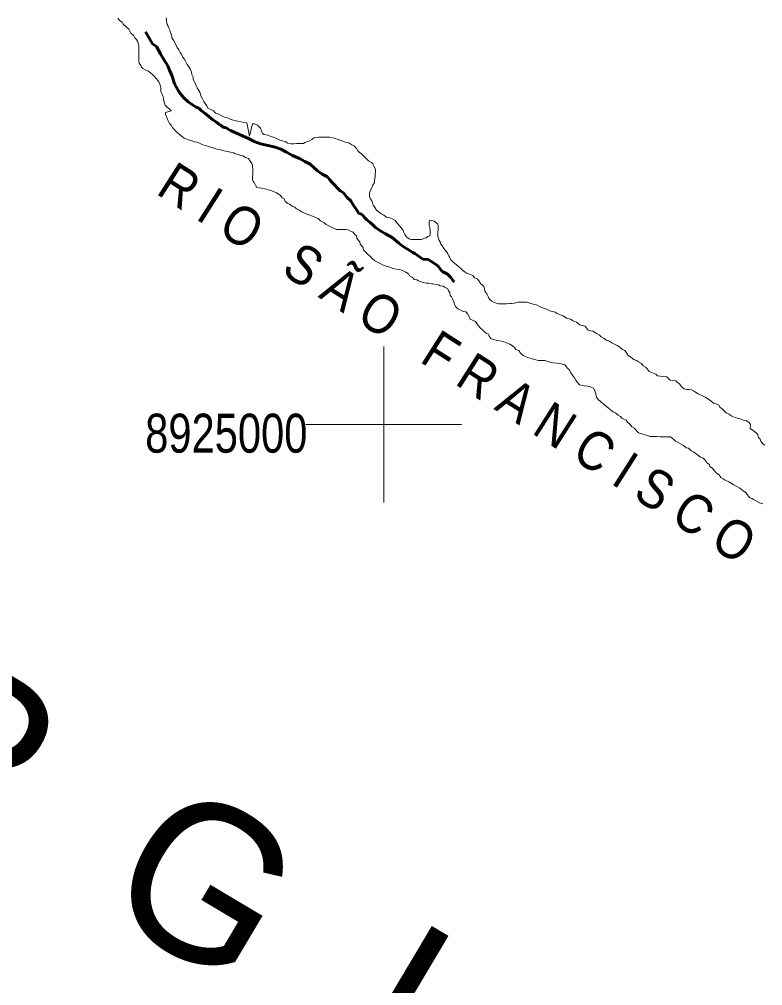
# Model space of a CAD drawing. Extents: x -1643653 to 4543381, y 1624270 to 13878484.
# Drawn here: x 645322 to 654864, y 8917800 to 8930198 of the extents above; entities that cross this region are included whole.
import ezdxf
from ezdxf.enums import TextEntityAlignment as Align

# ---------------------------------------------------------------- set-up
doc = ezdxf.new("R2010")
doc.units = 0
doc.header["$LTSCALE"] = 200
doc.linetypes.add('LONG_DASH_SHORT_DASH', pattern=[9.9, 6, -1.2, 1.5, -1.2])
for name, color, linetype, lineweight in [('1', 7, 'Continuous', 13), ('2', 7, 'Continuous', 13), ('25', 7, 'Continuous', 13), ('7', 7, 'LONG_DASH_SHORT_DASH', 60)]:
    doc.layers.add(name, color=color, linetype=linetype, lineweight=lineweight)
for name, color, linetype in [('42', 7, 'Continuous'), ('47', 7, 'Continuous'), ('49', 7, 'Continuous')]:
    doc.layers.add(name, color=color, linetype=linetype)

msp = doc.modelspace()

# ---------------------------------------------------------------- linework, layer by layer
at = {"layer": '1', "lineweight": 25}
msp.add_spline([(814781, 9009175.5), (814787.2, 9009173.4), (814796.9, 9009173.4), (814799.4, 9009172.4), (814805.1, 9009174.5), (814805.6, 9009176.5), (814811.7, 9009179.5), (814811.7, 9009179.5), (814801.5, 9009181), (814790.7, 9009181.5), (814784.1, 9009183.1), (814777.4, 9009185.1), (814778.4, 9009175.5)], degree=3, dxfattribs=at)
at = {"layer": '2'}
for p, q in [((650000, 8924000), (650000, 8926000)), ((649000, 8925000), (651000, 8925000))]:
    msp.add_line(p, q, dxfattribs=at)
at = {"layer": '25'}
for points in [[(647140.8, 8929317.4), (647133.5, 8929337.5), (647126.2, 8929367.6), (647113.9, 8929397.7), (647081.7, 8929435.5), (647059.4, 8929465.7), (647037, 8929485.8), (647004.7, 8929513.6), (646974.9, 8929531.3), (646940, 8929549.1), (646907.6, 8929566.8), (646885.2, 8929587), (646880.4, 8929607.1), (646860.6, 8929634.7), (646855.9, 8929669.8), (646856, 8929689.8), (646856.3, 8929729.9), (646856.6, 8929772.4), (646856.9, 8929810), (646857.1, 8929837.5), (646854.8, 8929857.6), (646850, 8929887.6), (646840.2, 8929917.8), (646825.4, 8929937.9), (646805.6, 8929963), (646790.7, 8929985.7), (646753.5, 8930021), (646728.8, 8930071.2), (646694.1, 8930101.5), (646661.8, 8930131.7), (646644.5, 8930161.9), (646609.6, 8930182.1), (646584.9, 8930212.3)], [(647207.7, 8930218.2), (647210, 8930198.2), (647209.9, 8930175.7), (647214.7, 8930155.6), (647222, 8930133), (647231.9, 8930110.4), (647246.6, 8930077.8), (647254, 8930057.7), (647263.8, 8930027.6), (647271.1, 8930007.5), (647278.4, 8929977.4), (647280.7, 8929957.4), (647305.5, 8929927.2), (647317.8, 8929897.1), (647337.6, 8929866.9), (647347.3, 8929836.8), (647369.6, 8929806.6), (647386.9, 8929771.4), (647404.2, 8929751.3), (647421.4, 8929713.6), (647438.8, 8929691), (647456.1, 8929660.8), (647475.8, 8929620.6), (647495.6, 8929595.5), (647517.8, 8929552.8), (647532.5, 8929522.6), (647537.3, 8929492.5), (647552, 8929454.9), (647554.3, 8929427.3), (647574, 8929389.7), (647591.2, 8929347), (647606, 8929319.3), (647638.1, 8929264.1), (647655.2, 8929208.9), (647672.5, 8929178.7), (647689.7, 8929146.1), (647707, 8929118.4), (647729.3, 8929090.7), (647744.1, 8929060.6), (647779, 8929042.8), (647808.9, 8929027.6), (647841.2, 8928994.8), (647883.6, 8928982), (647920.9, 8928959.3), (647955.8, 8928944), (647993.3, 8928933.7), (648028.2, 8928918.5), (648065.6, 8928905.7), (648105.5, 8928897.9), (648128, 8928890.3), (648165.5, 8928882.5), (648205.4, 8928874.8), (648242.9, 8928869.5), (648277.9, 8928700.4), (648315.3, 8928856.5), (648340.3, 8928856.3), (648377.7, 8928841.1), (648417.4, 8928800.8), (648444.5, 8928735.5), (648466.8, 8928720.3), (648511.8, 8928712.5), (648549.2, 8928694.7), (648586.6, 8928684.5), (648624, 8928669.2), (648658.9, 8928651.4), (648696.3, 8928641.2), (648733.8, 8928630.9), (648771.1, 8928610.7)], [(649677.1, 8927362.9), (649654.8, 8927390.6), (649650, 8927420.7), (649627.6, 8927438.3), (649607.8, 8927466), (649575.4, 8927481.2), (649543, 8927496.5), (649513, 8927501.7), (649485.5, 8927501.9), (649445.5, 8927502.1), (649423, 8927502.3), (649393, 8927502.5), (649368.1, 8927515.2), (649328.2, 8927532.9), (649295.8, 8927548.2), (649260.9, 8927565.9), (649231.1, 8927593.7), (649188.7, 8927611.5), (649156.5, 8927641.7), (649131.5, 8927651.9), (649109.1, 8927664.6), (649074.2, 8927677.3), (649051.8, 8927687.5), (649016.8, 8927697.7), (648981.9, 8927710.5), (648949.5, 8927730.7), (648914.7, 8927751), (648882.3, 8927768.7), (648859.9, 8927786.4), (648825, 8927801.7), (648790.2, 8927826.9), (648767.7, 8927834.6), (648732.9, 8927862.3), (648723.2, 8927895), (648698.3, 8927907.6), (648676, 8927937.8), (648646.2, 8927960.6), (648623.7, 8927973.2), (648583.8, 8927991), (648548.9, 8928001.2), (648516.5, 8928011.5), (648494, 8928019.1), (648471.5, 8928021.8), (648431.6, 8928032.1), (648371.7, 8928042.5), (648332.1, 8928107.8), (648319.8, 8928127.9), (648317.4, 8928148), (648317.7, 8928183), (648317.9, 8928210.6), (648318.2, 8928245.6), (648318.4, 8928280.7), (648316.1, 8928300.7), (648313.8, 8928328.3), (648309, 8928348.3), (648286.7, 8928378.5), (648264.4, 8928411.2), (648227, 8928424), (648192.1, 8928446.7), (648162.2, 8928449.4), (648137.3, 8928464.6), (648094.8, 8928472.4), (648069.9, 8928485.1), (648034.9, 8928492.8), (647990, 8928503.2), (647952.5, 8928510.9), (647917.6, 8928518.7), (647895.1, 8928526.3), (647860.2, 8928534.1), (647825.2, 8928546.8), (647790.3, 8928554.6), (647755.4, 8928567.3), (647715.5, 8928580.1), (647678, 8928587.8), (647653.1, 8928603), (647605.7, 8928620.9), (647573.2, 8928626.1), (647538.3, 8928638.8), (647483.4, 8928656.7), (647438.5, 8928672), (647416.2, 8928689.7), (647378.9, 8928722.5), (647339.1, 8928755.3), (647319.3, 8928775.5), (647287, 8928810.7), (647269.7, 8928838.4), (647249.9, 8928861.1), (647242.5, 8928881.1), (647230.2, 8928906.2), (647215.5, 8928938.9), (647205.6, 8928959), (647200.8, 8928981.6), (647198.4, 8929001.6), (647271.1, 8929023.6), (647196.7, 8929099.2), (647179.6, 8929151.9), (647174.7, 8929174.5), (647167.5, 8929207.1), (647160.1, 8929227.2), (647140.5, 8929274.8), (647140.8, 8929317.4)], [(648771.1, 8928610.7), (648806.1, 8928602.9), (648826.1, 8928602.8), (648846.1, 8928602.6), (648881.2, 8928604.9), (648911.2, 8928604.7), (648948.7, 8928604.5), (648968.7, 8928604.3), (648988.8, 8928619.2), (649026.4, 8928631.5), (649046.5, 8928638.9), (649076.6, 8928658.7), (649101.8, 8928676.1), (649136.9, 8928683.3), (649161.9, 8928688.2), (649201.9, 8928687.9), (649236.9, 8928687.7), (649277, 8928687.4), (649301.9, 8928684.7), (649341.9, 8928679.5), (649369.4, 8928671.8), (649416.8, 8928656.4), (649454.2, 8928643.7), (649476.7, 8928636), (649519, 8928618.2), (649551.5, 8928613), (649591.3, 8928590.2), (649626.2, 8928569.9), (649651, 8928539.7), (649665.8, 8928509.6), (649688.2, 8928491.9), (649710.5, 8928476.8), (649742.8, 8928444), (649772.6, 8928413.8), (649804.9, 8928383.5), (649842.2, 8928363.2), (649859.6, 8928343.1), (649876.8, 8928310.4), (649894.1, 8928270.2), (649893.8, 8928240.2), (649891.1, 8928210.2), (649888.3, 8928177.7), (649885.7, 8928155.1), (649880.5, 8928127.6), (649880.3, 8928105.1), (649860, 8928070.2), (649847.3, 8928037.7), (649829.5, 8928005.3), (649819.3, 8927972.8), (649819, 8927942.8), (649818.9, 8927922.8), (649826.2, 8927902.7), (649848.5, 8927870), (649855.8, 8927849.9), (649865.6, 8927814.8), (649887.9, 8927784.6), (649907.6, 8927751.9), (649944.9, 8927721.6), (649967.3, 8927704), (649999.6, 8927683.7), (650037, 8927658.4), (650076.9, 8927653.2), (650116.8, 8927632.9), (650146.7, 8927617.7), (650164, 8927590), (650186.3, 8927569.8), (650203.7, 8927549.7), (650228.5, 8927519.5), (650248.3, 8927489.3), (650258.1, 8927461.7), (650270.4, 8927439.1), (650287.7, 8927413.9), (650310.1, 8927396.3), (650335, 8927376.1), (650357.4, 8927373.4), (650380, 8927373.3), (650405, 8927373.1), (650425, 8927373), (650447.5, 8927372.8), (650480, 8927375.1), (650505.1, 8927382.5), (650525.1, 8927389.8), (650545.2, 8927394.7), (650567.8, 8927412.1), (650590.4, 8927419.4), (650595.7, 8927454.5), (650595.8, 8927474.5), (650596, 8927494.5), (650593.6, 8927514.6), (650593.8, 8927534.6), (650583.9, 8927554.7), (650584.1, 8927577.2), (650584.2, 8927597.2), (650591.9, 8927622.2), (650649.4, 8927609.3), (650689.1, 8927574), (650699, 8927553.9), (650698.7, 8927521.4), (650698.5, 8927498.8), (650693.3, 8927466.3), (650693.1, 8927436.3)], [(652551.7, 8925501.3), (652511.7, 8925509.1), (652489.4, 8925536.8), (652467.1, 8925566.9), (652447.3, 8925597.1), (652425.1, 8925632.3), (652400.3, 8925665), (652383.1, 8925700.2), (652363.2, 8925720.3), (652343.4, 8925745.5), (652323.6, 8925765.7), (652291.1, 8925773.4), (652258.7, 8925783.6), (652216.2, 8925786.4), (652178.7, 8925791.7), (652143.7, 8925796.9), (652108.8, 8925809.7), (652068.9, 8925819.9), (652041.4, 8925822.6), (652003.9, 8925822.9), (651981.4, 8925823), (651938.9, 8925833.3), (651906.5, 8925843.5), (651849.1, 8925858.9), (651826.6, 8925866.6), (651789.2, 8925884.4), (651757, 8925914.6), (651732.2, 8925947.3), (651697.3, 8925962.6), (651677.5, 8925987.8), (651655.1, 8926010.4), (651617.8, 8926030.7), (651565.4, 8926051.1), (651510.5, 8926069), (651465.6, 8926076.8), (651443.1, 8926081.9), (651405.7, 8926092.2), (651373.2, 8926104.9), (651353.5, 8926135.1), (651343.6, 8926157.7), (651316.2, 8926172.9), (651293.8, 8926190.6), (651274, 8926210.7), (651239.2, 8926238.5), (651214.4, 8926268.7), (651194.6, 8926293.9), (651177.3, 8926321.5), (651107.5, 8926352), (651078, 8926414.8), (651055.7, 8926445), (651018.2, 8926450.2), (650983.3, 8926470.5), (650950.9, 8926483.2), (650921.2, 8926516), (650908.9, 8926543.6), (650899.1, 8926573.7), (650886.8, 8926603.8), (650869.6, 8926636.5), (650852.2, 8926656.6), (650847.5, 8926694.2), (650830.2, 8926716.9), (650822.8, 8926742), (650788, 8926759.7), (650763.1, 8926774.9), (650725.6, 8926780.2), (650703.2, 8926792.8), (650665.7, 8926798.1), (650633.2, 8926805.8), (650613.2, 8926805.9), (650573.2, 8926811.2), (650545.8, 8926813.9), (650505.8, 8926821.7), (650468.4, 8926834.4), (650445.9, 8926842.1), (650423.5, 8926854.8), (650391.1, 8926862.5), (650371.2, 8926885.1), (650336.3, 8926902.9), (650316.6, 8926933.1), (650281.7, 8926953.3), (650259.3, 8926968.5), (650229.4, 8926981.2), (650207, 8926988.9), (650159.5, 8926991.7), (650119.5, 8926999.5), (650067.1, 8927022.3), (650029.7, 8927032.6), (649982.3, 8927047.9), (649952.4, 8927065.7), (649920, 8927080.9), (649887.7, 8927101.1), (649850.4, 8927131.4), (649830.5, 8927154.1), (649793.3, 8927186.9), (649773.4, 8927207.1), (649741.1, 8927237.3), (649736.3, 8927264.9), (649716.6, 8927295.1), (649699.2, 8927315.2), (649694.4, 8927342.8), (649677.1, 8927362.9)], [(650693.1, 8927436.3), (650695.4, 8927411.2), (650702.7, 8927391.2), (650712.5, 8927361.1), (650729.8, 8927333.4), (650734.6, 8927313.3), (650749.5, 8927293.2), (650766.8, 8927265.6), (650784.1, 8927242.9), (650808.9, 8927212.7), (650821.2, 8927190.1), (650836, 8927162.5), (650848.4, 8927142.3), (650860.7, 8927112.2), (650890.5, 8927082), (650927.8, 8927054.2), (650962.5, 8927023.9), (650984.9, 8927006.3), (651019.7, 8926973.5), (651042.1, 8926960.8), (651064.5, 8926943.1), (651101.9, 8926927.9), (651141.8, 8926912.6), (651166.6, 8926882.4), (651201.5, 8926867.1), (651223.7, 8926836.9), (651248.5, 8926806.7), (651285.8, 8926773.9), (651295.6, 8926746.3), (651297.8, 8926708.8), (651322.6, 8926676.1), (651339.8, 8926640.9), (651347.2, 8926620.8), (651367, 8926600.7), (651386.9, 8926580.5), (651416.8, 8926565.3), (651449.2, 8926555.1), (651471.6, 8926547.4), (651521.7, 8926547.1), (651559.2, 8926546.8), (651581.7, 8926549.2), (651616.7, 8926551.4), (651641.8, 8926553.8), (651674.3, 8926558.6), (651706.9, 8926565.9), (651726.9, 8926568.2), (651759.4, 8926568), (651779.4, 8926567.9), (651804.5, 8926567.7), (651842, 8926567.5), (651876.9, 8926557.2), (651919.3, 8926541.9), (651959.3, 8926534.2), (652006.6, 8926511.3), (652036.5, 8926496.1), (652091.4, 8926478.2), (652133.8, 8926457.9), (652198.7, 8926442.4), (652226, 8926422.2), (652275.9, 8926401.9), (652303.3, 8926394.2), (652348.2, 8926366.3), (652398.1, 8926351), (652430.4, 8926330.8), (652475.3, 8926312.9), (652517.6, 8926277.6), (652587.5, 8926259.6), (652624.6, 8926211.8), (652684.5, 8926198.9), (652706.9, 8926186.2), (652731.8, 8926166), (652769.2, 8926145.8), (652791.5, 8926123.1), (652831.4, 8926105.3), (652856.2, 8926080.1), (652891.2, 8926072.3), (652926, 8926049.6), (652960.9, 8926031.8), (652998.2, 8926011.6), (653030.6, 8925993.8), (653062.9, 8925963.6), (653095.3, 8925948.3), (653117.6, 8925918.1), (653137.3, 8925885.5), (653172.2, 8925865.2), (653212, 8925834.9), (653244.4, 8925819.7), (653269.3, 8925802), (653309.2, 8925784.2), (653328.9, 8925754), (653358.8, 8925733.8), (653383.6, 8925713.6), (653408.4, 8925680.9), (653450.8, 8925663.1), (653490.7, 8925645.3), (653515.5, 8925625.1), (653548, 8925619.9), (653583, 8925614.6), (653633, 8925611.8), (653677.7, 8925568.9), (653747.6, 8925558.5)], [(654866.1, 8923981.3), (654823.7, 8923996.7), (654786.4, 8924016.9), (654746.5, 8924037.2), (654724.1, 8924049.9), (654699.1, 8924057.6), (654664.5, 8924102.8), (654647.1, 8924125.5), (654614.8, 8924148.2), (654570, 8924183.6), (654492.8, 8924224.2), (654428.1, 8924264.6), (654383.2, 8924285), (654358.3, 8924302.7), (654326, 8924317.9), (654306.2, 8924353.1), (654271.4, 8924375.8), (654241.6, 8924408.6), (654219.3, 8924438.8), (654187, 8924459), (654182.2, 8924486.6), (654147.3, 8924506.8), (654140, 8924526.9), (654120.1, 8924547.1), (654100.2, 8924567.2), (654067.8, 8924582.5), (654025.6, 8924612.8), (653980.8, 8924643.1), (653945.9, 8924663.4), (653913.6, 8924696.2), (653883.7, 8924701.4), (653846.4, 8924729.1), (653819, 8924749.3), (653781.6, 8924767.1), (653744.3, 8924787.4), (653724.4, 8924807.6), (653702, 8924825.2), (653679.6, 8924840.4), (653644.6, 8924843.1), (653614.6, 8924843.3), (653584.6, 8924843.5), (653542.1, 8924843.8), (653507.1, 8924844.1), (653487.1, 8924844.2), (653452.1, 8924844.4), (653417.1, 8924847.2), (653389.7, 8924859.8), (653367.2, 8924865), (653339.7, 8924870.2), (653269.9, 8924893.2), (653215.3, 8924953.6), (653182.9, 8924971.4), (653163.1, 8924999), (653128.3, 8925029.3), (653113.5, 8925054.4), (653091.1, 8925062.1), (653056.2, 8925082.4), (653041.3, 8925102.5), (653009, 8925117.7), (652974.2, 8925148), (652939.3, 8925163.2), (652902, 8925196), (652879.6, 8925213.7), (652832.4, 8925251.6), (652807.5, 8925271.8), (652785.2, 8925291.9), (652752.9, 8925319.7), (652730.6, 8925352.4), (652725.8, 8925377.5), (652718.5, 8925405.1), (652708.7, 8925432.7), (652696.4, 8925460.3), (652661.5, 8925478), (652621.6, 8925490.8), (652574.1, 8925496.1), (652551.7, 8925501.3)], [(653747.6, 8925558.5), (653772.5, 8925540.8), (653794.9, 8925520.6), (653814.7, 8925497.9), (653834.5, 8925475.3), (653856.9, 8925457.6), (653891.9, 8925449.9), (653914.4, 8925447.2), (653951.8, 8925444.4), (653974.3, 8925431.8), (654004.1, 8925414.1), (654036.5, 8925393.8), (654068.9, 8925376.1), (654091.3, 8925365.9), (654126.2, 8925350.7), (654158.6, 8925330.4), (654195.9, 8925307.7), (654233.2, 8925274.9), (654265.6, 8925267.1), (654300.5, 8925246.9), (654317.8, 8925219.2), (654340.2, 8925204.1), (654360.1, 8925183.9), (654394.8, 8925148.6), (654429.7, 8925133.4), (654469.5, 8925105.6), (654511.9, 8925090.2), (654554.3, 8925077.5), (654589.3, 8925069.7), (654614.2, 8925057), (654651.7, 8925049.3), (654689, 8925026.5), (654708.8, 8925001.3), (654703.4, 8924948.8), (654758.1, 8924908.4), (654783, 8924890.7), (654800.3, 8924868), (654812.6, 8924832.9), (654829.9, 8924812.8), (654842.2, 8924785.1), (654862, 8924757.5), (654891.9, 8924734.7)]]:
    msp.add_lwpolyline(points, dxfattribs=at)
at = {"layer": '7'}
for points in [[(647971.9, 8928809.9), (647942, 8928812.6), (647912.1, 8928835.3), (647884.7, 8928852.9), (647854.9, 8928878.1), (647807.6, 8928908.4), (647755.4, 8928951.2), (647708.1, 8928989), (647655.9, 8929026.8), (647628.6, 8929059.5), (647583.7, 8929077.2), (647543.9, 8929100), (647491.7, 8929140.3), (647434.5, 8929190.6), (647375, 8929263.5), (647315.7, 8929371.4), (647286.4, 8929469.2), (647251.9, 8929544.4), (647224.8, 8929609.6), (647180.2, 8929672.4), (647135.8, 8929755.2), (647081.4, 8929850.6), (647031.7, 8929885.9), (646955.1, 8930016.4), (646941, 8930039.5)], [(650905.5, 8926825.8), (650861.5, 8926885.3), (650814.4, 8926933.1), (650752.1, 8926963.5), (650692.5, 8927033.8), (650627.8, 8927081.7), (650570.6, 8927117.1), (650500.6, 8927119.9), (650398.6, 8927193.1), (650373.7, 8927205.7), (650236.8, 8927291.5), (650194.5, 8927326.8), (650107.5, 8927397.3), (650022.8, 8927445.3), (649950.6, 8927488.2), (649895.8, 8927528.5), (649861.1, 8927563.7), (649823.8, 8927596.5), (649784, 8927624.2), (649754.2, 8927654.4), (649717, 8927697.1), (649682.1, 8927707.3), (649664.8, 8927737.4), (649607.8, 8927817.8), (649578.1, 8927868), (649528.5, 8927915.8), (649481.4, 8927976.1), (649439, 8927996.4), (649332.2, 8928109.6), (649309.9, 8928137.2), (649277.7, 8928177.4), (649210.4, 8928210.3), (649150.7, 8928255.7), (649101, 8928298.5), (649053.8, 8928341.2), (648989, 8928374.1), (648916.8, 8928414.6), (648829.6, 8928452.5), (648752.3, 8928495.5), (648680.1, 8928533.4), (648607.8, 8928556.3), (648515.4, 8928579.3), (648418.1, 8928602.4), (648338.2, 8928630.3), (648263.5, 8928670.7), (648186.2, 8928703.7), (648109, 8928736.6), (648034.2, 8928772.1), (648004.3, 8928787.2), (647971.9, 8928809.9)]]:
    msp.add_lwpolyline(points, dxfattribs=at)

# ---------------------------------------------------------------- texts
at = {"layer": '42'}
msp.add_text('S  E  R  G  I  P  E', height=2000, rotation=329.237, dxfattribs=at).set_placement((637761.3, 8923891.3))
at = {"layer": '47', "width": 0.8}
msp.add_text('8925000', height=500, dxfattribs=at).set_placement((647979.3, 8924638.8), align=Align.CENTER)
at = {"layer": '49', "width": 0.9}
msp.add_text('R I O   S Ã O   F R A N C I S C O', height=500, rotation=327.505, dxfattribs=at).set_placement((647062, 8927967.9))

doc.saveas('drawing.dxf')
